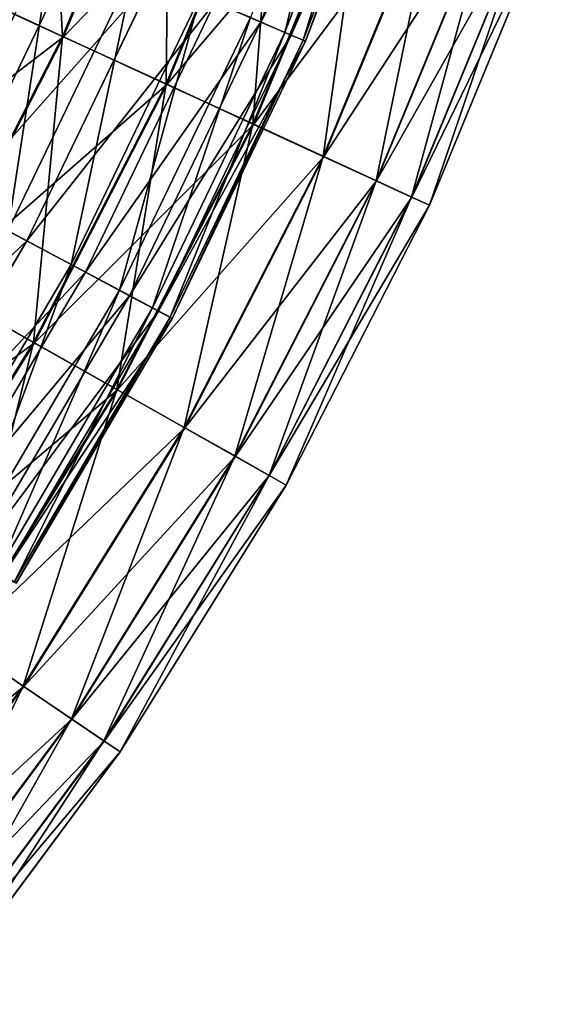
# Model space of a CAD drawing. Extents: x 0 to 126, y -178 to 0.
# Tile 253 of 656: x 113 to 122, y -155 to -138. Entities that reach past the tile are written whole.
import ezdxf

# ---------------------------------------------------------------- set-up
doc = ezdxf.new("R2010")
doc.units = 0
doc.header["$LTSCALE"] = 25.4
doc.layers.get('0').update_dxf_attribs({"color": 13, "linetype": 'CONTINUOUS'})

# ---------------------------------------------------------------- blocks, each defined once
blk = doc.blocks.new('ICE-EGG-C-8132_STL')
at = {"color": 7}
for p, q in [((38.247, -51.669, 90.718), (34.197, -48.662, 90.718)), ((38.247, -51.669, 90.718), (34.197, -48.662, 90.718)), ((38.253, -51.66, 132.593), (34.204, -48.654, 132.593)), ((38.253, -51.66, 132.593), (34.204, -48.654, 132.593)), ((43.939, -51.843, 79.26), (39.855, -49.306, 79.26)), ((43.939, -51.843, 79.26), (39.855, -49.306, 79.26)), ((43.946, -51.83, 144.049), (39.863, -49.293, 144.049)), ((43.946, -51.83, 144.049), (39.863, -49.293, 144.049)), ((45.625, -51.72, 135.911), (41.438, -49.252, 135.911)), ((45.625, -51.72, 135.911), (41.438, -49.252, 135.911)), ((37.707, -52.464, 96.624), (33.592, -49.41, 96.624)), ((37.707, -52.464, 96.624), (33.592, -49.41, 96.624)), ((37.711, -52.458, 126.688), (33.597, -49.404, 126.688)), ((37.711, -52.458, 126.688), (33.597, -49.404, 126.688)), ((37.345, -52.996, 102.606), (33.188, -49.91, 102.606)), ((37.345, -52.996, 102.606), (33.188, -49.91, 102.606)), ((37.347, -52.993, 120.707), (33.191, -49.907, 120.707)), ((37.347, -52.993, 120.707), (33.191, -49.907, 120.707)), ((45.235, -52.45, 91.264), (40.988, -49.947, 91.264)), ((45.235, -52.45, 91.264), (40.988, -49.947, 91.264)), ((37.164, -53.263, 108.634), (32.985, -50.161, 108.634)), ((37.164, -53.263, 108.634), (32.985, -50.161, 108.634)), ((37.164, -53.261, 114.678), (32.986, -50.16, 114.678)), ((37.164, -53.261, 114.678), (32.986, -50.16, 114.678)), ((45.109, -52.688, 130.52), (40.841, -50.173, 130.52)), ((45.109, -52.688, 130.52), (40.841, -50.173, 130.52)), ((43.939, -51.843, 79.26), (44.864, -50.206, 73.766)), ((43.939, -51.843, 79.26), (44.864, -50.206, 73.766)), ((44.873, -50.19, 149.541), (43.946, -51.83, 144.049)), ((44.873, -50.19, 149.541), (43.946, -51.83, 144.049)), ((49.006, -52.327, 73.766), (44.864, -50.206, 73.766)), ((49.006, -52.327, 73.766), (44.864, -50.206, 73.766)), ((49.013, -52.31, 149.541), (44.873, -50.19, 149.541)), ((49.013, -52.31, 149.541), (44.873, -50.19, 149.541)), ((49.006, -52.327, 73.766), (49.914, -50.356, 68.466)), ((49.006, -52.327, 73.766), (49.914, -50.356, 68.466)), ((49.923, -50.337, 154.839), (49.013, -52.31, 149.541)), ((49.923, -50.337, 154.839), (49.013, -52.31, 149.541)), ((45.625, -51.72, 135.911), (46.268, -50.514, 141.177)), ((45.625, -51.72, 135.911), (46.268, -50.514, 141.177)), ((50.545, -52.567, 141.177), (46.268, -50.514, 141.177)), ((50.545, -52.567, 141.177), (46.268, -50.514, 141.177)), ((38.247, -51.669, 90.718), (38.965, -50.614, 84.921)), ((38.247, -51.669, 90.718), (38.965, -50.614, 84.921)), ((38.972, -50.604, 138.389), (38.253, -51.66, 132.593)), ((38.972, -50.604, 138.389), (38.253, -51.66, 132.593)), ((43.16, -53.221, 84.921), (38.965, -50.614, 84.921)), ((43.16, -53.221, 84.921), (38.965, -50.614, 84.921)), ((43.166, -53.209, 138.389), (38.972, -50.604, 138.389)), ((43.166, -53.209, 138.389), (38.972, -50.604, 138.389)), ((44.809, -53.25, 96.792), (40.495, -50.709, 96.792)), ((44.809, -53.25, 96.792), (40.495, -50.709, 96.792)), ((44.719, -53.418, 124.995), (40.391, -50.868, 124.995)), ((44.719, -53.418, 124.995), (40.391, -50.868, 124.995)), ((44.462, -53.899, 119.376), (40.095, -51.326, 119.376)), ((44.462, -53.899, 119.376), (40.095, -51.326, 119.376)), ((44.516, -53.799, 102.401), (40.157, -51.23, 102.401)), ((44.516, -53.799, 102.401), (40.157, -51.23, 102.401)), ((44.361, -54.09, 108.052), (39.977, -51.507, 108.052)), ((44.361, -54.09, 108.052), (39.977, -51.507, 108.052)), ((45.794, -51.404, 85.849), (45.235, -52.45, 91.264)), ((45.794, -51.404, 85.849), (45.235, -52.45, 91.264)), ((50.147, -53.494, 85.849), (45.794, -51.404, 85.849)), ((50.147, -53.494, 85.849), (45.794, -51.404, 85.849)), ((37.707, -52.464, 96.624), (38.247, -51.669, 90.718)), ((37.707, -52.464, 96.624), (38.247, -51.669, 90.718)), ((38.253, -51.66, 132.593), (37.711, -52.458, 126.688)), ((38.253, -51.66, 132.593), (37.711, -52.458, 126.688)), ((42.532, -54.331, 90.718), (38.247, -51.669, 90.718)), ((42.532, -54.331, 90.718), (38.247, -51.669, 90.718)), ((42.537, -54.322, 132.593), (38.253, -51.66, 132.593)), ((42.537, -54.322, 132.593), (38.253, -51.66, 132.593)), ((44.342, -54.124, 113.713), (39.956, -51.54, 113.713)), ((44.342, -54.124, 113.713), (39.956, -51.54, 113.713)), ((43.16, -53.221, 84.921), (43.939, -51.843, 79.26)), ((43.16, -53.221, 84.921), (43.939, -51.843, 79.26)), ((43.946, -51.83, 144.049), (43.166, -53.209, 138.389)), ((43.946, -51.83, 144.049), (43.166, -53.209, 138.389)), ((48.218, -54.035, 79.26), (43.939, -51.843, 79.26)), ((48.218, -54.035, 79.26), (43.939, -51.843, 79.26)), ((48.225, -54.021, 144.049), (43.946, -51.83, 144.049)), ((48.225, -54.021, 144.049), (43.946, -51.83, 144.049)), ((45.109, -52.688, 130.52), (45.625, -51.72, 135.911)), ((45.109, -52.688, 130.52), (45.625, -51.72, 135.911)), ((50.006, -53.823, 135.911), (45.625, -51.72, 135.911)), ((50.006, -53.823, 135.911), (45.625, -51.72, 135.911)), ((48.218, -54.035, 79.26), (49.006, -52.327, 73.766)), ((48.218, -54.035, 79.26), (49.006, -52.327, 73.766)), ((49.013, -52.31, 149.541), (48.225, -54.021, 144.049)), ((49.013, -52.31, 149.541), (48.225, -54.021, 144.049)), ((53.308, -54.098, 73.766), (49.006, -52.327, 73.766)), ((53.308, -54.098, 73.766), (49.006, -52.327, 73.766)), ((53.314, -54.081, 149.541), (49.013, -52.31, 149.541)), ((53.314, -54.081, 149.541), (49.013, -52.31, 149.541)), ((37.345, -52.996, 102.606), (37.707, -52.464, 96.624)), ((37.345, -52.996, 102.606), (37.707, -52.464, 96.624)), ((37.711, -52.458, 126.688), (37.347, -52.993, 120.707)), ((37.711, -52.458, 126.688), (37.347, -52.993, 120.707)), ((42.059, -55.168, 96.624), (37.707, -52.464, 96.624)), ((42.059, -55.168, 96.624), (37.707, -52.464, 96.624)), ((42.062, -55.162, 126.688), (37.711, -52.458, 126.688)), ((42.062, -55.162, 126.688), (37.711, -52.458, 126.688)), ((45.235, -52.45, 91.264), (44.809, -53.25, 96.792)), ((45.235, -52.45, 91.264), (44.809, -53.25, 96.792)), ((49.68, -54.584, 91.264), (45.235, -52.45, 91.264)), ((49.68, -54.584, 91.264), (45.235, -52.45, 91.264)), ((44.719, -53.418, 124.995), (45.109, -52.688, 130.52)), ((44.719, -53.418, 124.995), (45.109, -52.688, 130.52)), ((49.574, -54.831, 130.52), (45.109, -52.688, 130.52)), ((49.574, -54.831, 130.52), (45.109, -52.688, 130.52)), ((37.347, -52.993, 120.707), (37.164, -53.261, 114.678)), ((37.347, -52.993, 120.707), (37.164, -53.261, 114.678)), ((37.164, -53.263, 108.634), (37.345, -52.996, 102.606)), ((37.164, -53.263, 108.634), (37.345, -52.996, 102.606)), ((41.742, -55.728, 102.606), (37.345, -52.996, 102.606)), ((41.742, -55.728, 102.606), (37.345, -52.996, 102.606)), ((41.744, -55.725, 120.707), (37.347, -52.993, 120.707)), ((41.744, -55.725, 120.707), (37.347, -52.993, 120.707)), ((41.584, -56.007, 114.678), (37.164, -53.261, 114.678)), ((37.164, -53.261, 114.678), (37.164, -53.263, 108.634)), ((37.164, -53.261, 114.678), (37.164, -53.263, 108.634)), ((41.584, -56.007, 114.678), (37.164, -53.261, 114.678)), ((41.584, -56.009, 108.634), (37.164, -53.263, 108.634)), ((41.584, -56.009, 108.634), (37.164, -53.263, 108.634)), ((42.532, -54.331, 90.718), (43.16, -53.221, 84.921)), ((42.532, -54.331, 90.718), (43.16, -53.221, 84.921)), ((43.166, -53.209, 138.389), (42.537, -54.322, 132.593)), ((43.166, -53.209, 138.389), (42.537, -54.322, 132.593)), ((47.556, -55.472, 84.921), (43.16, -53.221, 84.921)), ((47.556, -55.472, 84.921), (43.16, -53.221, 84.921)), ((47.561, -55.46, 138.389), (43.166, -53.209, 138.389)), ((47.561, -55.46, 138.389), (43.166, -53.209, 138.389)), ((44.809, -53.25, 96.792), (44.516, -53.799, 102.401)), ((44.809, -53.25, 96.792), (44.516, -53.799, 102.401)), ((49.323, -55.417, 96.792), (44.809, -53.25, 96.792)), ((49.323, -55.417, 96.792), (44.809, -53.25, 96.792)), ((44.462, -53.899, 119.376), (44.719, -53.418, 124.995)), ((44.462, -53.899, 119.376), (44.719, -53.418, 124.995)), ((49.248, -55.592, 124.995), (44.719, -53.418, 124.995)), ((49.248, -55.592, 124.995), (44.719, -53.418, 124.995)), ((44.516, -53.799, 102.401), (44.361, -54.09, 108.052)), ((44.516, -53.799, 102.401), (44.361, -54.09, 108.052)), ((49.078, -55.989, 102.401), (44.516, -53.799, 102.401)), ((49.078, -55.989, 102.401), (44.516, -53.799, 102.401)), ((44.342, -54.124, 113.713), (44.462, -53.899, 119.376)), ((44.342, -54.124, 113.713), (44.462, -53.899, 119.376)), ((49.033, -56.093, 119.376), (44.462, -53.899, 119.376)), ((49.033, -56.093, 119.376), (44.462, -53.899, 119.376)), ((44.361, -54.09, 108.052), (44.342, -54.124, 113.713)), ((44.361, -54.09, 108.052), (44.342, -54.124, 113.713)), ((48.932, -56.328, 113.713), (44.342, -54.124, 113.713)), ((48.932, -56.328, 113.713), (44.342, -54.124, 113.713)), ((48.947, -56.292, 108.052), (44.361, -54.09, 108.052)), ((48.947, -56.292, 108.052), (44.361, -54.09, 108.052)), ((47.556, -55.472, 84.921), (48.218, -54.035, 79.26)), ((47.556, -55.472, 84.921), (48.218, -54.035, 79.26)), ((48.225, -54.021, 144.049), (47.561, -55.46, 138.389)), ((48.225, -54.021, 144.049), (47.561, -55.46, 138.389)), ((52.664, -55.865, 79.26), (48.218, -54.035, 79.26)), ((52.664, -55.865, 79.26), (48.218, -54.035, 79.26)), ((52.67, -55.851, 144.049), (48.225, -54.021, 144.049)), ((52.67, -55.851, 144.049), (48.225, -54.021, 144.049)), ((42.059, -55.168, 96.624), (42.532, -54.331, 90.718)), ((42.059, -55.168, 96.624), (42.532, -54.331, 90.718)), ((42.537, -54.322, 132.593), (42.062, -55.162, 126.688)), ((42.537, -54.322, 132.593), (42.062, -55.162, 126.688)), ((47.022, -56.63, 90.718), (42.532, -54.331, 90.718)), ((47.022, -56.63, 90.718), (42.532, -54.331, 90.718)), ((47.026, -56.621, 132.593), (42.537, -54.322, 132.593)), ((47.026, -56.621, 132.593), (42.537, -54.322, 132.593)), ((49.248, -55.592, 124.995), (49.574, -54.831, 130.52)), ((49.248, -55.592, 124.995), (49.574, -54.831, 130.52)), ((41.742, -55.728, 102.606), (42.059, -55.168, 96.624)), ((41.742, -55.728, 102.606), (42.059, -55.168, 96.624)), ((42.062, -55.162, 126.688), (41.744, -55.725, 120.707)), ((42.062, -55.162, 126.688), (41.744, -55.725, 120.707)), ((46.62, -57.504, 96.624), (42.059, -55.168, 96.624)), ((46.62, -57.504, 96.624), (42.059, -55.168, 96.624)), ((46.623, -57.497, 126.688), (42.062, -55.162, 126.688)), ((46.623, -57.497, 126.688), (42.062, -55.162, 126.688)), ((49.323, -55.417, 96.792), (49.078, -55.989, 102.401)), ((49.323, -55.417, 96.792), (49.078, -55.989, 102.401)), ((47.022, -56.63, 90.718), (47.556, -55.472, 84.921)), ((47.022, -56.63, 90.718), (47.556, -55.472, 84.921)), ((47.561, -55.46, 138.389), (47.026, -56.621, 132.593)), ((47.561, -55.46, 138.389), (47.026, -56.621, 132.593)), ((52.123, -57.352, 84.921), (47.556, -55.472, 84.921)), ((52.123, -57.352, 84.921), (47.556, -55.472, 84.921)), ((52.128, -57.34, 138.389), (47.561, -55.46, 138.389)), ((52.128, -57.34, 138.389), (47.561, -55.46, 138.389)), ((49.033, -56.093, 119.376), (49.248, -55.592, 124.995)), ((49.033, -56.093, 119.376), (49.248, -55.592, 124.995)), ((53.944, -57.374, 124.995), (49.248, -55.592, 124.995)), ((53.944, -57.374, 124.995), (49.248, -55.592, 124.995)), ((41.744, -55.725, 120.707), (41.584, -56.007, 114.678)), ((41.744, -55.725, 120.707), (41.584, -56.007, 114.678)), ((41.584, -56.009, 108.634), (41.742, -55.728, 102.606)), ((41.584, -56.009, 108.634), (41.742, -55.728, 102.606)), ((46.35, -58.088, 102.606), (41.742, -55.728, 102.606)), ((46.35, -58.088, 102.606), (41.742, -55.728, 102.606)), ((46.352, -58.084, 120.707), (41.744, -55.725, 120.707)), ((46.352, -58.084, 120.707), (41.744, -55.725, 120.707)), ((46.216, -58.379, 114.678), (41.584, -56.007, 114.678)), ((41.584, -56.007, 114.678), (41.584, -56.009, 108.634)), ((41.584, -56.007, 114.678), (41.584, -56.009, 108.634)), ((46.216, -58.379, 114.678), (41.584, -56.007, 114.678)), ((46.215, -58.38, 108.634), (41.584, -56.009, 108.634)), ((46.215, -58.38, 108.634), (41.584, -56.009, 108.634)), ((49.078, -55.989, 102.401), (48.947, -56.292, 108.052)), ((49.078, -55.989, 102.401), (48.947, -56.292, 108.052)), ((53.809, -57.784, 102.401), (49.078, -55.989, 102.401)), ((53.809, -57.784, 102.401), (49.078, -55.989, 102.401)), ((48.932, -56.328, 113.713), (49.033, -56.093, 119.376)), ((48.932, -56.328, 113.713), (49.033, -56.093, 119.376)), ((53.773, -57.892, 119.376), (49.033, -56.093, 119.376)), ((53.773, -57.892, 119.376), (49.033, -56.093, 119.376)), ((48.947, -56.292, 108.052), (48.932, -56.328, 113.713)), ((48.947, -56.292, 108.052), (48.932, -56.328, 113.713)), ((53.692, -58.134, 113.713), (48.932, -56.328, 113.713)), ((53.692, -58.134, 113.713), (48.932, -56.328, 113.713)), ((53.704, -58.097, 108.052), (48.947, -56.292, 108.052)), ((53.704, -58.097, 108.052), (48.947, -56.292, 108.052)), ((46.62, -57.504, 96.624), (47.022, -56.63, 90.718)), ((46.62, -57.504, 96.624), (47.022, -56.63, 90.718)), ((47.026, -56.621, 132.593), (46.623, -57.497, 126.688)), ((47.026, -56.621, 132.593), (46.623, -57.497, 126.688)), ((51.687, -58.551, 90.718), (47.022, -56.63, 90.718)), ((51.687, -58.551, 90.718), (47.022, -56.63, 90.718)), ((51.69, -58.541, 132.593), (47.026, -56.621, 132.593)), ((51.69, -58.541, 132.593), (47.026, -56.621, 132.593)), ((46.35, -58.088, 102.606), (46.62, -57.504, 96.624)), ((46.35, -58.088, 102.606), (46.62, -57.504, 96.624)), ((46.623, -57.497, 126.688), (46.352, -58.084, 120.707)), ((46.623, -57.497, 126.688), (46.352, -58.084, 120.707)), ((51.358, -59.454, 96.624), (46.62, -57.504, 96.624)), ((51.358, -59.454, 96.624), (46.62, -57.504, 96.624)), ((51.36, -59.448, 126.688), (46.623, -57.497, 126.688)), ((51.36, -59.448, 126.688), (46.623, -57.497, 126.688)), ((46.215, -58.38, 108.634), (46.35, -58.088, 102.606)), ((46.215, -58.38, 108.634), (46.35, -58.088, 102.606)), ((46.352, -58.084, 120.707), (46.216, -58.379, 114.678)), ((46.352, -58.084, 120.707), (46.216, -58.379, 114.678)), ((51.137, -60.059, 102.606), (46.35, -58.088, 102.606)), ((51.137, -60.059, 102.606), (46.35, -58.088, 102.606)), ((51.139, -60.055, 120.707), (46.352, -58.084, 120.707)), ((51.139, -60.055, 120.707), (46.352, -58.084, 120.707)), ((46.216, -58.379, 114.678), (46.215, -58.38, 108.634)), ((46.216, -58.379, 114.678), (46.215, -58.38, 108.634)), ((51.027, -60.362, 108.634), (46.215, -58.38, 108.634)), ((51.027, -60.362, 108.634), (46.215, -58.38, 108.634)), ((51.028, -60.36, 114.678), (46.216, -58.379, 114.678)), ((51.028, -60.36, 114.678), (46.216, -58.379, 114.678))]:
    blk.add_line(p, q, dxfattribs=at)
mesh = blk.add_polyface(dxfattribs=at)
corners = [(38.247, -51.669, 90.718), (34.999, -47.67, 84.921), (38.965, -50.614, 84.921), (34.197, -48.662, 90.718)]
mesh.append_faces([[corners[k] for k in face] for face in [(0, 1, 2), (1, 0, 3)]], dxfattribs={"vtx0": -1, "color": 7})
mesh = blk.add_polyface(dxfattribs=at)
corners = [(38.972, -50.604, 138.389), (34.204, -48.654, 132.593), (38.253, -51.66, 132.593), (35.007, -47.66, 138.389)]
mesh.append_faces([[corners[k] for k in face] for face in [(0, 1, 2), (1, 0, 3)]], dxfattribs={"vtx0": -1, "color": 7})
mesh = blk.add_polyface(dxfattribs=at)
corners = [(43.939, -51.843, 79.26), (40.912, -47.751, 73.766), (44.864, -50.206, 73.766), (39.855, -49.306, 79.26)]
mesh.append_faces([[corners[k] for k in face] for face in [(0, 1, 2), (1, 0, 3)]], dxfattribs={"vtx0": -1, "color": 7})
mesh = blk.add_polyface(dxfattribs=at)
corners = [(44.873, -50.19, 149.541), (39.863, -49.293, 144.049), (43.946, -51.83, 144.049), (40.923, -47.735, 149.541)]
mesh.append_faces([[corners[k] for k in face] for face in [(0, 1, 2), (1, 0, 3)]], dxfattribs={"vtx0": -1, "color": 7})
mesh = blk.add_polyface(dxfattribs=at)
corners = [(42.181, -48.106, 141.177), (45.625, -51.72, 135.911), (41.438, -49.252, 135.911), (46.268, -50.514, 141.177)]
mesh.append_faces([[corners[k] for k in face] for face in [(0, 1, 2), (1, 0, 3)]], dxfattribs={"vtx0": -1, "color": 7})
mesh = blk.add_polyface(dxfattribs=at)
corners = [(49.006, -52.327, 73.766), (45.933, -48.317, 68.466), (49.914, -50.356, 68.466), (44.864, -50.206, 73.766)]
mesh.append_faces([[corners[k] for k in face] for face in [(0, 1, 2), (1, 0, 3)]], dxfattribs={"vtx0": -1, "color": 7})
mesh = blk.add_polyface(dxfattribs=at)
corners = [(49.923, -50.337, 154.839), (44.873, -50.19, 149.541), (49.013, -52.31, 149.541), (45.943, -48.299, 154.839)]
mesh.append_faces([[corners[k] for k in face] for face in [(0, 1, 2), (1, 0, 3)]], dxfattribs={"vtx0": -1, "color": 7})
mesh = blk.add_polyface(dxfattribs=at)
corners = [(37.707, -52.464, 96.624), (34.197, -48.662, 90.718), (38.247, -51.669, 90.718), (33.592, -49.41, 96.624)]
mesh.append_faces([[corners[k] for k in face] for face in [(0, 1, 2), (1, 0, 3)]], dxfattribs={"vtx0": -1, "color": 7})
mesh = blk.add_polyface(dxfattribs=at)
corners = [(38.253, -51.66, 132.593), (33.597, -49.404, 126.688), (37.711, -52.458, 126.688), (34.204, -48.654, 132.593)]
mesh.append_faces([[corners[k] for k in face] for face in [(0, 1, 2), (1, 0, 3)]], dxfattribs={"vtx0": -1, "color": 7})
mesh = blk.add_polyface(dxfattribs=at)
corners = [(46.477, -50.122, 80.584), (51.394, -50.586, 75.486), (47.283, -48.612, 75.486), (50.72, -52.159, 80.584)]
mesh.append_faces([[corners[k] for k in face] for face in [(0, 1, 2), (1, 0, 3)]], dxfattribs={"vtx0": -1, "color": 7})
mesh = blk.add_polyface(dxfattribs=at)
corners = [(40.988, -49.947, 91.264), (45.794, -51.404, 85.849), (41.633, -48.952, 85.849), (45.235, -52.45, 91.264)]
mesh.append_faces([[corners[k] for k in face] for face in [(0, 1, 2), (1, 0, 3)]], dxfattribs={"vtx0": -1, "color": 7})
mesh = blk.add_polyface(dxfattribs=at)
corners = [(47.032, -49.082, 146.279), (50.545, -52.567, 141.177), (46.268, -50.514, 141.177), (51.184, -51.076, 146.279)]
mesh.append_faces([[corners[k] for k in face] for face in [(0, 1, 2), (1, 0, 3)]], dxfattribs={"vtx0": -1, "color": 7})
mesh = blk.add_polyface(dxfattribs=at)
corners = [(43.16, -53.221, 84.921), (39.855, -49.306, 79.26), (43.939, -51.843, 79.26), (38.965, -50.614, 84.921)]
mesh.append_faces([[corners[k] for k in face] for face in [(0, 1, 2), (1, 0, 3)]], dxfattribs={"vtx0": -1, "color": 7})
mesh = blk.add_polyface(dxfattribs=at)
corners = [(43.946, -51.83, 144.049), (38.972, -50.604, 138.389), (43.166, -53.209, 138.389), (39.863, -49.293, 144.049)]
mesh.append_faces([[corners[k] for k in face] for face in [(0, 1, 2), (1, 0, 3)]], dxfattribs={"vtx0": -1, "color": 7})
mesh = blk.add_polyface(dxfattribs=at)
corners = [(41.438, -49.252, 135.911), (45.109, -52.688, 130.52), (40.841, -50.173, 130.52), (45.625, -51.72, 135.911)]
mesh.append_faces([[corners[k] for k in face] for face in [(0, 1, 2), (1, 0, 3)]], dxfattribs={"vtx0": -1, "color": 7})
mesh = blk.add_polyface(dxfattribs=at)
corners = [(37.345, -52.996, 102.606), (33.592, -49.41, 96.624), (37.707, -52.464, 96.624), (33.188, -49.91, 102.606)]
mesh.append_faces([[corners[k] for k in face] for face in [(0, 1, 2), (1, 0, 3)]], dxfattribs={"vtx0": -1, "color": 7})
mesh = blk.add_polyface(dxfattribs=at)
corners = [(37.711, -52.458, 126.688), (33.191, -49.907, 120.707), (37.347, -52.993, 120.707), (33.597, -49.404, 126.688)]
mesh.append_faces([[corners[k] for k in face] for face in [(0, 1, 2), (1, 0, 3)]], dxfattribs={"vtx0": -1, "color": 7})
mesh = blk.add_polyface(dxfattribs=at)
corners = [(37.164, -53.263, 108.634), (33.188, -49.91, 102.606), (37.345, -52.996, 102.606), (32.985, -50.161, 108.634)]
mesh.append_faces([[corners[k] for k in face] for face in [(0, 1, 2), (1, 0, 3)]], dxfattribs={"vtx0": -1, "color": 7})
mesh = blk.add_polyface(dxfattribs=at)
corners = [(37.347, -52.993, 120.707), (32.986, -50.16, 114.678), (37.164, -53.261, 114.678), (33.191, -49.907, 120.707)]
mesh.append_faces([[corners[k] for k in face] for face in [(0, 1, 2), (1, 0, 3)]], dxfattribs={"vtx0": -1, "color": 7})
mesh = blk.add_polyface(dxfattribs=at)
corners = [(40.495, -50.709, 96.792), (45.235, -52.45, 91.264), (40.988, -49.947, 91.264), (44.809, -53.25, 96.792)]
mesh.append_faces([[corners[k] for k in face] for face in [(0, 1, 2), (1, 0, 3)]], dxfattribs={"vtx0": -1, "color": 7})
mesh = blk.add_polyface(dxfattribs=at)
corners = [(37.164, -53.261, 114.678), (32.985, -50.161, 108.634), (37.164, -53.263, 108.634), (32.986, -50.16, 114.678)]
mesh.append_faces([[corners[k] for k in face] for face in [(0, 1, 2), (1, 0, 3)]], dxfattribs={"vtx0": -1, "color": 7})
mesh = blk.add_polyface(dxfattribs=at)
corners = [(40.841, -50.173, 130.52), (44.719, -53.418, 124.995), (40.391, -50.868, 124.995), (45.109, -52.688, 130.52)]
mesh.append_faces([[corners[k] for k in face] for face in [(0, 1, 2), (1, 0, 3)]], dxfattribs={"vtx0": -1, "color": 7})
mesh = blk.add_polyface(dxfattribs=at)
corners = [(48.218, -54.035, 79.26), (44.864, -50.206, 73.766), (49.006, -52.327, 73.766), (43.939, -51.843, 79.26)]
mesh.append_faces([[corners[k] for k in face] for face in [(0, 1, 2), (1, 0, 3)]], dxfattribs={"vtx0": -1, "color": 7})
mesh = blk.add_polyface(dxfattribs=at)
corners = [(49.013, -52.31, 149.541), (43.946, -51.83, 144.049), (48.225, -54.021, 144.049), (44.873, -50.19, 149.541)]
mesh.append_faces([[corners[k] for k in face] for face in [(0, 1, 2), (1, 0, 3)]], dxfattribs={"vtx0": -1, "color": 7})
mesh = blk.add_polyface(dxfattribs=at)
corners = [(45.794, -51.404, 85.849), (50.72, -52.159, 80.584), (46.477, -50.122, 80.584), (50.147, -53.494, 85.849)]
mesh.append_faces([[corners[k] for k in face] for face in [(0, 1, 2), (1, 0, 3)]], dxfattribs={"vtx0": -1, "color": 7})
mesh = blk.add_polyface(dxfattribs=at)
corners = [(53.308, -54.098, 73.766), (49.914, -50.356, 68.466), (54.051, -52.059, 68.466), (49.006, -52.327, 73.766)]
mesh.append_faces([[corners[k] for k in face] for face in [(0, 1, 2), (1, 0, 3)]], dxfattribs={"vtx0": -1, "color": 7})
mesh = blk.add_polyface(dxfattribs=at)
corners = [(54.058, -52.039, 154.839), (49.013, -52.31, 149.541), (53.314, -54.081, 149.541), (49.923, -50.337, 154.839)]
mesh.append_faces([[corners[k] for k in face] for face in [(0, 1, 2), (1, 0, 3)]], dxfattribs={"vtx0": -1, "color": 7})
mesh = blk.add_polyface(dxfattribs=at)
corners = [(46.268, -50.514, 141.177), (50.006, -53.823, 135.911), (45.625, -51.72, 135.911), (50.545, -52.567, 141.177)]
mesh.append_faces([[corners[k] for k in face] for face in [(0, 1, 2), (1, 0, 3)]], dxfattribs={"vtx0": -1, "color": 7})
mesh = blk.add_polyface(dxfattribs=at)
corners = [(42.532, -54.331, 90.718), (38.965, -50.614, 84.921), (43.16, -53.221, 84.921), (38.247, -51.669, 90.718)]
mesh.append_faces([[corners[k] for k in face] for face in [(0, 1, 2), (1, 0, 3)]], dxfattribs={"vtx0": -1, "color": 7})
mesh = blk.add_polyface(dxfattribs=at)
corners = [(43.166, -53.209, 138.389), (38.253, -51.66, 132.593), (42.537, -54.322, 132.593), (38.972, -50.604, 138.389)]
mesh.append_faces([[corners[k] for k in face] for face in [(0, 1, 2), (1, 0, 3)]], dxfattribs={"vtx0": -1, "color": 7})
mesh = blk.add_polyface(dxfattribs=at)
corners = [(40.157, -51.23, 102.401), (44.809, -53.25, 96.792), (40.495, -50.709, 96.792), (44.516, -53.799, 102.401)]
mesh.append_faces([[corners[k] for k in face] for face in [(0, 1, 2), (1, 0, 3)]], dxfattribs={"vtx0": -1, "color": 7})
mesh = blk.add_polyface(dxfattribs=at)
corners = [(40.391, -50.868, 124.995), (44.462, -53.899, 119.376), (40.095, -51.326, 119.376), (44.719, -53.418, 124.995)]
mesh.append_faces([[corners[k] for k in face] for face in [(0, 1, 2), (1, 0, 3)]], dxfattribs={"vtx0": -1, "color": 7})
mesh = blk.add_polyface(dxfattribs=at)
corners = [(40.095, -51.326, 119.376), (44.342, -54.124, 113.713), (39.956, -51.54, 113.713), (44.462, -53.899, 119.376)]
mesh.append_faces([[corners[k] for k in face] for face in [(0, 1, 2), (1, 0, 3)]], dxfattribs={"vtx0": -1, "color": 7})
mesh = blk.add_polyface(dxfattribs=at)
corners = [(39.977, -51.507, 108.052), (44.516, -53.799, 102.401), (40.157, -51.23, 102.401), (44.361, -54.09, 108.052)]
mesh.append_faces([[corners[k] for k in face] for face in [(0, 1, 2), (1, 0, 3)]], dxfattribs={"vtx0": -1, "color": 7})
mesh = blk.add_polyface(dxfattribs=at)
corners = [(39.956, -51.54, 113.713), (44.361, -54.09, 108.052), (39.977, -51.507, 108.052), (44.342, -54.124, 113.713)]
mesh.append_faces([[corners[k] for k in face] for face in [(0, 1, 2), (1, 0, 3)]], dxfattribs={"vtx0": -1, "color": 7})
mesh = blk.add_polyface(dxfattribs=at)
corners = [(45.235, -52.45, 91.264), (50.147, -53.494, 85.849), (45.794, -51.404, 85.849), (49.68, -54.584, 91.264)]
mesh.append_faces([[corners[k] for k in face] for face in [(0, 1, 2), (1, 0, 3)]], dxfattribs={"vtx0": -1, "color": 7})
mesh = blk.add_polyface(dxfattribs=at)
corners = [(42.059, -55.168, 96.624), (38.247, -51.669, 90.718), (42.532, -54.331, 90.718), (37.707, -52.464, 96.624)]
mesh.append_faces([[corners[k] for k in face] for face in [(0, 1, 2), (1, 0, 3)]], dxfattribs={"vtx0": -1, "color": 7})
mesh = blk.add_polyface(dxfattribs=at)
corners = [(42.537, -54.322, 132.593), (37.711, -52.458, 126.688), (42.062, -55.162, 126.688), (38.253, -51.66, 132.593)]
mesh.append_faces([[corners[k] for k in face] for face in [(0, 1, 2), (1, 0, 3)]], dxfattribs={"vtx0": -1, "color": 7})
mesh = blk.add_polyface(dxfattribs=at)
corners = [(47.556, -55.472, 84.921), (43.939, -51.843, 79.26), (48.218, -54.035, 79.26), (43.16, -53.221, 84.921)]
mesh.append_faces([[corners[k] for k in face] for face in [(0, 1, 2), (1, 0, 3)]], dxfattribs={"vtx0": -1, "color": 7})
mesh = blk.add_polyface(dxfattribs=at)
corners = [(48.225, -54.021, 144.049), (43.166, -53.209, 138.389), (47.561, -55.46, 138.389), (43.946, -51.83, 144.049)]
mesh.append_faces([[corners[k] for k in face] for face in [(0, 1, 2), (1, 0, 3)]], dxfattribs={"vtx0": -1, "color": 7})
mesh = blk.add_polyface(dxfattribs=at)
corners = [(45.625, -51.72, 135.911), (49.574, -54.831, 130.52), (45.109, -52.688, 130.52), (50.006, -53.823, 135.911)]
mesh.append_faces([[corners[k] for k in face] for face in [(0, 1, 2), (1, 0, 3)]], dxfattribs={"vtx0": -1, "color": 7})
mesh = blk.add_polyface(dxfattribs=at)
corners = [(52.664, -55.865, 79.26), (49.006, -52.327, 73.766), (53.308, -54.098, 73.766), (48.218, -54.035, 79.26)]
mesh.append_faces([[corners[k] for k in face] for face in [(0, 1, 2), (1, 0, 3)]], dxfattribs={"vtx0": -1, "color": 7})
mesh = blk.add_polyface(dxfattribs=at)
corners = [(53.314, -54.081, 149.541), (48.225, -54.021, 144.049), (52.67, -55.851, 144.049), (49.013, -52.31, 149.541)]
mesh.append_faces([[corners[k] for k in face] for face in [(0, 1, 2), (1, 0, 3)]], dxfattribs={"vtx0": -1, "color": 7})
mesh = blk.add_polyface(dxfattribs=at)
corners = [(41.742, -55.728, 102.606), (37.707, -52.464, 96.624), (42.059, -55.168, 96.624), (37.345, -52.996, 102.606)]
mesh.append_faces([[corners[k] for k in face] for face in [(0, 1, 2), (1, 0, 3)]], dxfattribs={"vtx0": -1, "color": 7})
mesh = blk.add_polyface(dxfattribs=at)
corners = [(42.062, -55.162, 126.688), (37.347, -52.993, 120.707), (41.744, -55.725, 120.707), (37.711, -52.458, 126.688)]
mesh.append_faces([[corners[k] for k in face] for face in [(0, 1, 2), (1, 0, 3)]], dxfattribs={"vtx0": -1, "color": 7})
mesh = blk.add_polyface(dxfattribs=at)
corners = [(44.809, -53.25, 96.792), (49.68, -54.584, 91.264), (45.235, -52.45, 91.264), (49.323, -55.417, 96.792)]
mesh.append_faces([[corners[k] for k in face] for face in [(0, 1, 2), (1, 0, 3)]], dxfattribs={"vtx0": -1, "color": 7})
mesh = blk.add_polyface(dxfattribs=at)
corners = [(45.109, -52.688, 130.52), (49.248, -55.592, 124.995), (44.719, -53.418, 124.995), (49.574, -54.831, 130.52)]
mesh.append_faces([[corners[k] for k in face] for face in [(0, 1, 2), (1, 0, 3)]], dxfattribs={"vtx0": -1, "color": 7})
mesh = blk.add_polyface(dxfattribs=at)
corners = [(41.744, -55.725, 120.707), (37.164, -53.261, 114.678), (41.584, -56.007, 114.678), (37.347, -52.993, 120.707)]
mesh.append_faces([[corners[k] for k in face] for face in [(0, 1, 2), (1, 0, 3)]], dxfattribs={"vtx0": -1, "color": 7})
mesh = blk.add_polyface(dxfattribs=at)
corners = [(41.584, -56.009, 108.634), (37.345, -52.996, 102.606), (41.742, -55.728, 102.606), (37.164, -53.263, 108.634)]
mesh.append_faces([[corners[k] for k in face] for face in [(0, 1, 2), (1, 0, 3)]], dxfattribs={"vtx0": -1, "color": 7})
mesh = blk.add_polyface(dxfattribs=at)
corners = [(41.584, -56.007, 114.678), (37.164, -53.263, 108.634), (41.584, -56.009, 108.634), (37.164, -53.261, 114.678)]
mesh.append_faces([[corners[k] for k in face] for face in [(0, 1, 2), (1, 0, 3)]], dxfattribs={"vtx0": -1, "color": 7})
mesh = blk.add_polyface(dxfattribs=at)
corners = [(47.022, -56.63, 90.718), (43.16, -53.221, 84.921), (47.556, -55.472, 84.921), (42.532, -54.331, 90.718)]
mesh.append_faces([[corners[k] for k in face] for face in [(0, 1, 2), (1, 0, 3)]], dxfattribs={"vtx0": -1, "color": 7})
mesh = blk.add_polyface(dxfattribs=at)
corners = [(47.561, -55.46, 138.389), (42.537, -54.322, 132.593), (47.026, -56.621, 132.593), (43.166, -53.209, 138.389)]
mesh.append_faces([[corners[k] for k in face] for face in [(0, 1, 2), (1, 0, 3)]], dxfattribs={"vtx0": -1, "color": 7})
mesh = blk.add_polyface(dxfattribs=at)
corners = [(44.516, -53.799, 102.401), (49.323, -55.417, 96.792), (44.809, -53.25, 96.792), (49.078, -55.989, 102.401)]
mesh.append_faces([[corners[k] for k in face] for face in [(0, 1, 2), (1, 0, 3)]], dxfattribs={"vtx0": -1, "color": 7})
mesh = blk.add_polyface(dxfattribs=at)
corners = [(44.719, -53.418, 124.995), (49.033, -56.093, 119.376), (44.462, -53.899, 119.376), (49.248, -55.592, 124.995)]
mesh.append_faces([[corners[k] for k in face] for face in [(0, 1, 2), (1, 0, 3)]], dxfattribs={"vtx0": -1, "color": 7})
mesh = blk.add_polyface(dxfattribs=at)
corners = [(44.361, -54.09, 108.052), (49.078, -55.989, 102.401), (44.516, -53.799, 102.401), (48.947, -56.292, 108.052)]
mesh.append_faces([[corners[k] for k in face] for face in [(0, 1, 2), (1, 0, 3)]], dxfattribs={"vtx0": -1, "color": 7})
mesh = blk.add_polyface(dxfattribs=at)
corners = [(44.462, -53.899, 119.376), (48.932, -56.328, 113.713), (44.342, -54.124, 113.713), (49.033, -56.093, 119.376)]
mesh.append_faces([[corners[k] for k in face] for face in [(0, 1, 2), (1, 0, 3)]], dxfattribs={"vtx0": -1, "color": 7})
mesh = blk.add_polyface(dxfattribs=at)
corners = [(44.342, -54.124, 113.713), (48.947, -56.292, 108.052), (44.361, -54.09, 108.052), (48.932, -56.328, 113.713)]
mesh.append_faces([[corners[k] for k in face] for face in [(0, 1, 2), (1, 0, 3)]], dxfattribs={"vtx0": -1, "color": 7})
mesh = blk.add_polyface(dxfattribs=at)
corners = [(52.123, -57.352, 84.921), (48.218, -54.035, 79.26), (52.664, -55.865, 79.26), (47.556, -55.472, 84.921)]
mesh.append_faces([[corners[k] for k in face] for face in [(0, 1, 2), (1, 0, 3)]], dxfattribs={"vtx0": -1, "color": 7})
mesh = blk.add_polyface(dxfattribs=at)
corners = [(52.67, -55.851, 144.049), (47.561, -55.46, 138.389), (52.128, -57.34, 138.389), (48.225, -54.021, 144.049)]
mesh.append_faces([[corners[k] for k in face] for face in [(0, 1, 2), (1, 0, 3)]], dxfattribs={"vtx0": -1, "color": 7})
mesh = blk.add_polyface(dxfattribs=at)
corners = [(46.62, -57.504, 96.624), (42.532, -54.331, 90.718), (47.022, -56.63, 90.718), (42.059, -55.168, 96.624)]
mesh.append_faces([[corners[k] for k in face] for face in [(0, 1, 2), (1, 0, 3)]], dxfattribs={"vtx0": -1, "color": 7})
mesh = blk.add_polyface(dxfattribs=at)
corners = [(47.026, -56.621, 132.593), (42.062, -55.162, 126.688), (46.623, -57.497, 126.688), (42.537, -54.322, 132.593)]
mesh.append_faces([[corners[k] for k in face] for face in [(0, 1, 2), (1, 0, 3)]], dxfattribs={"vtx0": -1, "color": 7})
mesh = blk.add_polyface(dxfattribs=at)
corners = [(49.574, -54.831, 130.52), (53.944, -57.374, 124.995), (49.248, -55.592, 124.995), (54.205, -56.588, 130.52)]
mesh.append_faces([[corners[k] for k in face] for face in [(0, 1, 2), (1, 0, 3)]], dxfattribs={"vtx0": -1, "color": 7})
mesh = blk.add_polyface(dxfattribs=at)
corners = [(46.35, -58.088, 102.606), (42.059, -55.168, 96.624), (46.62, -57.504, 96.624), (41.742, -55.728, 102.606)]
mesh.append_faces([[corners[k] for k in face] for face in [(0, 1, 2), (1, 0, 3)]], dxfattribs={"vtx0": -1, "color": 7})
mesh = blk.add_polyface(dxfattribs=at)
corners = [(46.623, -57.497, 126.688), (41.744, -55.725, 120.707), (46.352, -58.084, 120.707), (42.062, -55.162, 126.688)]
mesh.append_faces([[corners[k] for k in face] for face in [(0, 1, 2), (1, 0, 3)]], dxfattribs={"vtx0": -1, "color": 7})
mesh = blk.add_polyface(dxfattribs=at)
corners = [(49.078, -55.989, 102.401), (54.004, -57.194, 96.792), (49.323, -55.417, 96.792), (53.809, -57.784, 102.401)]
mesh.append_faces([[corners[k] for k in face] for face in [(0, 1, 2), (1, 0, 3)]], dxfattribs={"vtx0": -1, "color": 7})
mesh = blk.add_polyface(dxfattribs=at)
corners = [(51.687, -58.551, 90.718), (47.556, -55.472, 84.921), (52.123, -57.352, 84.921), (47.022, -56.63, 90.718)]
mesh.append_faces([[corners[k] for k in face] for face in [(0, 1, 2), (1, 0, 3)]], dxfattribs={"vtx0": -1, "color": 7})
mesh = blk.add_polyface(dxfattribs=at)
corners = [(52.128, -57.34, 138.389), (47.026, -56.621, 132.593), (51.69, -58.541, 132.593), (47.561, -55.46, 138.389)]
mesh.append_faces([[corners[k] for k in face] for face in [(0, 1, 2), (1, 0, 3)]], dxfattribs={"vtx0": -1, "color": 7})
mesh = blk.add_polyface(dxfattribs=at)
corners = [(49.248, -55.592, 124.995), (53.773, -57.892, 119.376), (49.033, -56.093, 119.376), (53.944, -57.374, 124.995)]
mesh.append_faces([[corners[k] for k in face] for face in [(0, 1, 2), (1, 0, 3)]], dxfattribs={"vtx0": -1, "color": 7})
mesh = blk.add_polyface(dxfattribs=at)
corners = [(46.352, -58.084, 120.707), (41.584, -56.007, 114.678), (46.216, -58.379, 114.678), (41.744, -55.725, 120.707)]
mesh.append_faces([[corners[k] for k in face] for face in [(0, 1, 2), (1, 0, 3)]], dxfattribs={"vtx0": -1, "color": 7})
mesh = blk.add_polyface(dxfattribs=at)
corners = [(46.215, -58.38, 108.634), (41.742, -55.728, 102.606), (46.35, -58.088, 102.606), (41.584, -56.009, 108.634)]
mesh.append_faces([[corners[k] for k in face] for face in [(0, 1, 2), (1, 0, 3)]], dxfattribs={"vtx0": -1, "color": 7})
mesh = blk.add_polyface(dxfattribs=at)
corners = [(46.216, -58.379, 114.678), (41.584, -56.009, 108.634), (46.215, -58.38, 108.634), (41.584, -56.007, 114.678)]
mesh.append_faces([[corners[k] for k in face] for face in [(0, 1, 2), (1, 0, 3)]], dxfattribs={"vtx0": -1, "color": 7})
mesh = blk.add_polyface(dxfattribs=at)
corners = [(48.947, -56.292, 108.052), (53.809, -57.784, 102.401), (49.078, -55.989, 102.401), (53.704, -58.097, 108.052)]
mesh.append_faces([[corners[k] for k in face] for face in [(0, 1, 2), (1, 0, 3)]], dxfattribs={"vtx0": -1, "color": 7})
mesh = blk.add_polyface(dxfattribs=at)
corners = [(49.033, -56.093, 119.376), (53.692, -58.134, 113.713), (48.932, -56.328, 113.713), (53.773, -57.892, 119.376)]
mesh.append_faces([[corners[k] for k in face] for face in [(0, 1, 2), (1, 0, 3)]], dxfattribs={"vtx0": -1, "color": 7})
mesh = blk.add_polyface(dxfattribs=at)
corners = [(48.932, -56.328, 113.713), (53.704, -58.097, 108.052), (48.947, -56.292, 108.052), (53.692, -58.134, 113.713)]
mesh.append_faces([[corners[k] for k in face] for face in [(0, 1, 2), (1, 0, 3)]], dxfattribs={"vtx0": -1, "color": 7})
mesh = blk.add_polyface(dxfattribs=at)
corners = [(51.358, -59.454, 96.624), (47.022, -56.63, 90.718), (51.687, -58.551, 90.718), (46.62, -57.504, 96.624)]
mesh.append_faces([[corners[k] for k in face] for face in [(0, 1, 2), (1, 0, 3)]], dxfattribs={"vtx0": -1, "color": 7})
mesh = blk.add_polyface(dxfattribs=at)
corners = [(51.69, -58.541, 132.593), (46.623, -57.497, 126.688), (51.36, -59.448, 126.688), (47.026, -56.621, 132.593)]
mesh.append_faces([[corners[k] for k in face] for face in [(0, 1, 2), (1, 0, 3)]], dxfattribs={"vtx0": -1, "color": 7})
mesh = blk.add_polyface(dxfattribs=at)
corners = [(51.137, -60.059, 102.606), (46.62, -57.504, 96.624), (51.358, -59.454, 96.624), (46.35, -58.088, 102.606)]
mesh.append_faces([[corners[k] for k in face] for face in [(0, 1, 2), (1, 0, 3)]], dxfattribs={"vtx0": -1, "color": 7})
mesh = blk.add_polyface(dxfattribs=at)
corners = [(51.36, -59.448, 126.688), (46.352, -58.084, 120.707), (51.139, -60.055, 120.707), (46.623, -57.497, 126.688)]
mesh.append_faces([[corners[k] for k in face] for face in [(0, 1, 2), (1, 0, 3)]], dxfattribs={"vtx0": -1, "color": 7})
mesh = blk.add_polyface(dxfattribs=at)
corners = [(51.027, -60.362, 108.634), (46.35, -58.088, 102.606), (51.137, -60.059, 102.606), (46.215, -58.38, 108.634)]
mesh.append_faces([[corners[k] for k in face] for face in [(0, 1, 2), (1, 0, 3)]], dxfattribs={"vtx0": -1, "color": 7})
mesh = blk.add_polyface(dxfattribs=at)
corners = [(51.139, -60.055, 120.707), (46.216, -58.379, 114.678), (51.028, -60.36, 114.678), (46.352, -58.084, 120.707)]
mesh.append_faces([[corners[k] for k in face] for face in [(0, 1, 2), (1, 0, 3)]], dxfattribs={"vtx0": -1, "color": 7})
mesh = blk.add_polyface(dxfattribs=at)
corners = [(51.028, -60.36, 114.678), (46.215, -58.38, 108.634), (51.027, -60.362, 108.634), (46.216, -58.379, 114.678)]
mesh.append_faces([[corners[k] for k in face] for face in [(0, 1, 2), (1, 0, 3)]], dxfattribs={"vtx0": -1, "color": 7})

msp = doc.modelspace()

# ---------------------------------------------------------------- block references
at = {"color": 0, "rotation": 90.00000000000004}
msp.add_blockref('ICE-EGG-C-8132_STL', (61.747, -187.571, -2.297), dxfattribs=at)

doc.saveas('drawing.dxf')
